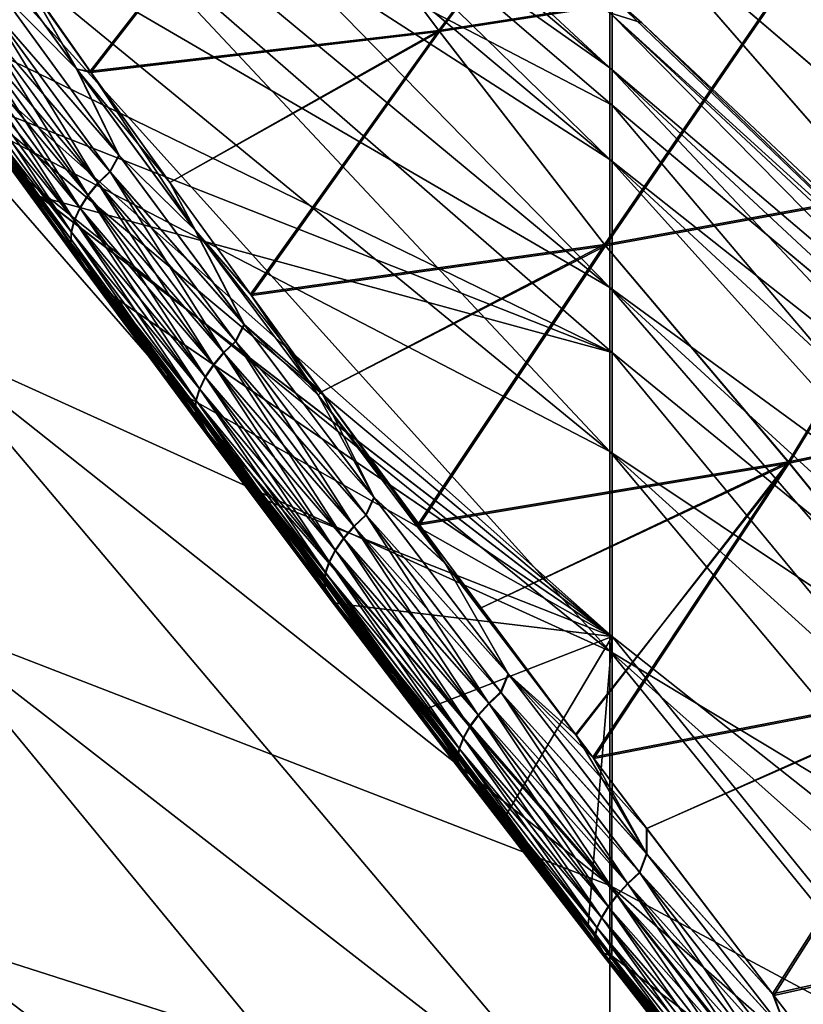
# Model space of a CAD drawing. Header units: metres. Extents: x -2 to 102, y -85 to 102.
# Tile 269 of 343: x 81.45 to 82.7, y 20.42 to 21.99. Entities that reach past the tile are written whole.
import ezdxf

# ---------------------------------------------------------------- set-up
doc = ezdxf.new("R2010")
doc.units = ezdxf.units.M
doc.layers.add('solid_21064300', color=7, linetype='CONTINUOUS')

msp = doc.modelspace()

# ---------------------------------------------------------------- linework, layer by layer
at = {"layer": 'solid_21064300'}
for points in [[(82.395638, 22.953745), (83.47477, 21.985277), (83.47477, 21.956244, 1.129537)], [(82.395638, 22.922903, -1.189486), (83.47477, 21.985277), (82.395638, 22.953745)], [(82.395638, 22.922905, 1.189463), (82.395638, 22.953745), (83.47477, 21.956244, 1.129537)], [(82.392014, 21.911108, -2.264926), (81.295166, 22.836288, -2.360561), (81.295166, 22.927528, -1.181848)], [(82.392014, 21.998652, -1.133967), (82.392014, 21.911108, -2.264926), (81.295166, 22.927528, -1.181848)], [(82.395638, 22.922905, 1.189463), (83.47477, 21.956244, 1.129537), (83.47477, 21.869213, 2.256091)], [(82.395638, 22.830469, 2.37573), (82.395638, 22.922905, 1.189463), (83.47477, 21.869213, 2.256091)], [(82.395638, 22.922903, -1.189486), (83.47477, 21.956242, -1.129546), (83.47477, 21.985277)], [(82.395638, 22.922903, -1.189486), (83.47477, 21.869211, -2.256109), (83.47477, 21.956242, -1.129546)], [(82.395638, 22.922903, -1.189486), (82.395638, 22.830463, -2.375777), (83.47477, 21.869211, -2.256109)], [(82.392014, 21.765461, -3.38988), (81.295166, 22.684492, -3.533015), (81.295166, 22.836288, -2.360561)], [(82.392014, 21.911108, -2.264926), (82.392014, 21.765461, -3.38988), (81.295166, 22.836288, -2.360561)], [(82.392014, 21.911108, 2.264926), (81.295166, 22.836288, 2.360561), (81.295166, 22.684492, 3.533015)], [(82.392014, 21.911108, 2.264926), (82.392014, 21.998652, 1.133967), (81.295166, 22.836288, 2.360561)], [(82.395638, 22.830469, 2.37573), (83.47477, 21.869213, 2.256091), (83.47477, 21.724421, 3.376685)], [(82.395638, 22.676685, 3.555614), (82.395638, 22.830469, 2.37573), (83.47477, 21.724421, 3.376685)], [(82.395638, 22.830463, -2.375777), (83.47477, 21.724417, -3.376713), (83.47477, 21.869211, -2.256109)], [(82.395638, 22.830463, -2.375777), (82.395638, 22.676674, -3.555682), (83.47477, 21.724417, -3.376713)], [(81.271255, 22.814959, 7.015776), (82.395638, 22.186888, 5.883572), (82.395638, 21.852192, 7.025392)], [(81.271255, 22.438068, 8.141037), (81.271255, 22.814959, 7.015776), (82.395638, 21.852192, 7.025392)], [(81.271263, 22.814919, -7.015903), (82.395638, 21.852148, -7.025524), (82.395638, 22.186857, -5.883684)], [(81.271263, 22.814919, -7.015903), (81.271263, 22.438015, -8.141183), (82.395638, 21.852148, -7.025524)], [(82.392014, 21.562096, -4.505844), (81.295166, 22.472538, -4.6961), (81.295166, 22.684492, -3.533015)], [(82.392014, 21.765461, -3.38988), (82.392014, 21.562096, -4.505844), (81.295166, 22.684492, -3.533015)], [(82.392014, 21.765461, 3.38988), (81.295166, 22.684492, 3.533015), (81.295166, 22.472538, 4.6961)], [(82.392014, 21.765461, 3.38988), (82.392014, 21.911108, 2.264926), (81.295166, 22.684492, 3.533015)], [(82.395638, 22.676685, 3.555614), (83.47477, 21.724421, 3.376685), (83.47477, 21.522245, 4.488361)], [(82.395638, 22.461966, 4.725943), (82.395638, 22.676685, 3.555614), (83.47477, 21.522245, 4.488361)], [(82.395638, 22.676674, -3.555682), (83.47477, 21.522238, -4.488397), (83.47477, 21.724417, -3.376713)], [(82.395638, 22.676674, -3.555682), (82.395638, 22.461946, -4.726033), (83.47477, 21.522238, -4.488397)], [(82.392014, 21.30155, -5.609859), (81.295166, 22.200993, -5.846732), (81.295166, 22.472538, -4.6961)], [(82.392014, 21.562096, -4.505844), (82.392014, 21.30155, -5.609859), (81.295166, 22.472538, -4.6961)], [(82.392014, 21.562096, 4.505844), (81.295166, 22.472538, 4.6961), (81.295166, 22.200993, 5.846732)], [(82.392014, 21.562096, 4.505844), (82.392014, 21.765461, 3.38988), (81.295166, 22.472538, 4.6961)], [(82.395638, 22.461966, 4.725943), (83.47477, 21.522245, 4.488361), (83.47477, 21.263224, 5.588181)], [(82.395638, 22.186888, 5.883572), (82.395638, 22.461966, 4.725943), (83.47477, 21.263224, 5.588181)], [(82.395638, 22.461946, -4.726033), (83.47477, 21.263212, -5.588225), (83.47477, 21.522238, -4.488397)], [(82.395638, 22.461946, -4.726033), (82.395638, 22.186857, -5.883684), (83.47477, 21.263212, -5.588225)], [(81.271263, 22.438015, -8.141183), (81.269104, 22.006912, -9.247643), (82.395638, 21.458719, -8.148485)], [(81.269119, 22.00696, 9.247504), (81.271255, 22.438068, 8.141037), (82.395638, 21.458776, 8.148334)], [(81.271255, 22.438068, 8.141037), (82.395638, 21.852192, 7.025392), (82.395638, 21.458776, 8.148334)], [(81.271263, 22.438015, -8.141183), (82.395638, 21.458719, -8.148485), (82.395638, 21.852148, -7.025524)], [(82.120056, 21.970947, 9.699739), (82.420067, 22.373318, 9.420668), (81.87236, 22.300516, 9.395475)], [(81.873398, 22.298676, -9.397407), (82.420944, 22.371471, -9.422692), (82.121254, 21.968966, -9.701602)], [(82.120056, 21.970947, 9.699739), (82.675575, 22.057474, 9.720242), (82.420067, 22.373318, 9.420668)], [(82.420944, 22.371471, -9.422692), (82.676628, 22.055519, -9.722176), (82.121254, 21.968966, -9.701602)], [(81.566231, 21.905989, 9.68212), (81.87236, 22.300516, 9.395475), (81.326515, 22.247778, 9.374486)], [(81.873398, 22.298676, -9.397407), (81.567574, 21.903994, -9.683904), (81.465408, 22.048435, -9.558757)], [(81.566231, 21.905989, 9.68212), (82.120056, 21.970947, 9.699739), (81.87236, 22.300516, 9.395475)], [(81.873398, 22.298676, -9.397407), (82.121254, 21.968966, -9.701602), (81.567574, 21.903994, -9.683904)], [(81.566231, 21.905989, 9.68212), (81.326515, 22.247778, 9.374486), (81.465096, 22.048977, 9.558185)], [(82.392014, 20.984518, -6.698998), (81.295166, 21.870573, -6.981859), (81.295166, 22.200993, -5.846732)], [(82.392014, 21.30155, -5.609859), (82.392014, 20.984518, -6.698998), (81.295166, 22.200993, -5.846732)], [(82.392014, 21.30155, 5.609859), (81.295166, 22.200993, 5.846732), (81.295166, 21.870573, 6.981859)], [(82.392014, 21.30155, 5.609859), (82.392014, 21.562096, 4.505844), (81.295166, 22.200993, 5.846732)], [(82.395638, 22.186888, 5.883572), (83.47477, 21.263224, 5.588181), (83.47477, 20.948038, 6.673242)], [(82.395638, 21.852192, 7.025392), (82.395638, 22.186888, 5.883572), (83.47477, 20.948038, 6.673242)], [(82.395638, 22.186857, -5.883684), (83.47477, 20.948021, -6.673294), (83.47477, 21.263212, -5.588225)], [(82.395638, 22.186857, -5.883684), (82.395638, 21.852148, -7.025524), (83.47477, 20.948021, -6.673294)], [(81.364502, 22.158766, -9.454287), (81.465408, 22.048435, -9.558757), (81.544708, 21.909681, -9.676063)], [(81.364502, 22.158766, -9.454287), (81.544708, 21.909681, -9.676063), (81.421051, 22.03442, -9.556847)], [(81.365173, 22.15789, 9.455011), (81.545441, 21.908749, 9.676752), (81.465096, 22.048977, 9.558185)], [(81.365173, 22.15789, 9.455011), (81.421555, 22.033785, 9.557317), (81.545441, 21.908749, 9.676752)], [(82.947212, 21.732653, 9.991368), (83.231499, 22.16571, 9.743242), (82.675575, 22.057474, 9.720242)], [(82.676628, 22.055519, -9.722176), (83.23243, 22.163792, -9.74525), (82.948418, 21.730619, -9.993177)], [(81.545441, 21.908749, 9.676752), (81.566231, 21.905989, 9.68212), (81.465096, 22.048977, 9.558185)], [(81.544708, 21.909681, -9.676063), (81.465408, 22.048435, -9.558757), (81.567574, 21.903994, -9.683904)], [(82.383537, 21.63069, 9.975813), (82.675575, 22.057474, 9.720242), (82.120056, 21.970947, 9.699739)], [(82.121254, 21.968966, -9.701602), (82.676628, 22.055519, -9.722176), (82.384865, 21.628592, -9.977569)], [(82.383537, 21.63069, 9.975813), (82.947212, 21.732653, 9.991368), (82.675575, 22.057474, 9.720242)], [(82.676628, 22.055519, -9.722176), (82.948418, 21.730619, -9.993177), (82.384865, 21.628592, -9.977569)], [(81.405914, 22.009584, -9.562292), (81.421051, 22.03442, -9.556847), (81.611862, 21.772606, -9.780001)], [(81.612404, 21.771944, 9.780431), (81.421555, 22.033785, 9.557317), (81.406387, 22.009001, 9.562715)], [(81.544708, 21.909681, -9.676063), (81.611862, 21.772606, -9.780001), (81.421051, 22.03442, -9.556847)], [(81.545441, 21.908749, 9.676752), (81.421555, 22.033785, 9.557317), (81.612404, 21.771944, 9.780431)], [(83.44223, 21.017494, -1.083391), (82.392014, 21.998652, -1.133967), (82.392014, 22.027859)], [(83.44223, 21.017494, -1.083391), (82.392014, 22.027859), (82.44268, 21.982624)], [(82.392014, 21.998652, 1.133967), (82.44268, 21.982624), (82.392014, 22.027859)], [(81.269104, 22.006912, -9.247643), (81.374374, 21.860498, -9.382744), (82.395638, 21.458719, -8.148485)], [(81.269119, 22.00696, 9.247504), (82.395638, 21.458776, 8.148334), (82.395638, 21.007698, 9.24938)], [(81.373985, 21.861105, 9.382103), (81.269119, 22.00696, 9.247504), (82.395638, 21.007698, 9.24938)], [(81.38723, 21.991053, -9.556664), (81.405914, 22.009584, -9.562292), (81.597527, 21.746811, -9.785548)], [(81.387703, 21.990469, 9.557086), (81.579262, 21.727785, 9.780206), (81.406387, 22.009001, 9.562715)], [(81.597527, 21.746811, -9.785548), (81.405914, 22.009584, -9.562292), (81.611862, 21.772606, -9.780001)], [(81.612404, 21.771944, 9.780431), (81.406387, 22.009001, 9.562715), (81.59803, 21.746202, 9.785932)], [(81.579262, 21.727785, 9.780206), (81.59803, 21.746202, 9.785932), (81.406387, 22.009001, 9.562715)], [(81.371452, 21.971342, -9.547361), (81.38723, 21.991053, -9.556664), (81.578766, 21.728394, -9.779822)], [(81.371925, 21.970758, 9.547783), (81.563293, 21.708344, 9.770676), (81.387703, 21.990469, 9.557086)], [(81.578766, 21.728394, -9.779822), (81.38723, 21.991053, -9.556664), (81.597527, 21.746811, -9.785548)], [(81.563293, 21.708344, 9.770676), (81.579262, 21.727785, 9.780206), (81.387703, 21.990469, 9.557086)], [(83.44223, 20.933855, -2.163909), (82.392014, 21.911108, -2.264926), (82.392014, 21.998652, -1.133967)], [(83.44223, 21.017494, -1.083391), (83.44223, 20.933855, -2.163909), (82.392014, 21.998652, -1.133967)], [(82.392014, 21.998652, 1.133967), (83.44223, 21.045399), (82.44268, 21.982624)], [(83.44223, 21.017494, 1.083391), (83.44223, 21.045399), (82.392014, 21.998652, 1.133967)], [(83.44223, 21.017494, 1.083391), (82.392014, 21.998652, 1.133967), (82.392014, 21.911108, 2.264926)], [(81.359085, 21.951086, -9.534685), (81.371452, 21.971342, -9.547361), (81.56279, 21.70895, -9.770293)], [(81.35955, 21.950502, 9.535107), (81.550621, 21.688501, 9.757648), (81.371925, 21.970758, 9.547783)], [(81.56279, 21.70895, -9.770293), (81.371452, 21.971342, -9.547361), (81.578766, 21.728394, -9.779822)], [(81.550621, 21.688501, 9.757648), (81.563293, 21.708344, 9.770676), (81.371925, 21.970758, 9.547783)], [(81.692802, 21.729349, 9.826379), (82.120056, 21.970947, 9.699739), (81.566231, 21.905989, 9.68212)], [(81.821037, 21.551567, 9.962146), (82.120056, 21.970947, 9.699739), (81.692802, 21.729349, 9.826379)], [(81.821037, 21.551567, 9.962146), (82.383537, 21.63069, 9.975813), (82.120056, 21.970947, 9.699739)], [(83.44223, 21.045399), (83.44223, 21.017494, -1.083391), (82.44268, 21.982624)], [(81.567574, 21.903994, -9.683904), (82.121254, 21.968966, -9.701602), (81.692986, 21.728989, -9.826774)], [(82.121254, 21.968966, -9.701602), (81.822517, 21.549404, -9.963859), (81.692986, 21.728989, -9.826774)], [(82.121254, 21.968966, -9.701602), (82.384865, 21.628592, -9.977569), (81.822517, 21.549404, -9.963859)], [(81.350517, 21.930937, -9.519043), (81.359085, 21.951086, -9.534685), (81.550117, 21.689106, -9.757266)], [(81.35099, 21.930355, 9.519464), (81.541656, 21.6689, 9.741541), (81.35955, 21.950502, 9.535107)], [(81.550117, 21.689106, -9.757266), (81.359085, 21.951086, -9.534685), (81.56279, 21.70895, -9.770293)], [(81.541656, 21.6689, 9.741541), (81.550621, 21.688501, 9.757648), (81.35955, 21.950502, 9.535107)], [(81.346039, 21.911543, -9.500938), (81.350517, 21.930937, -9.519043), (81.541153, 21.669502, -9.741161)], [(81.346504, 21.910963, 9.501357), (81.53669, 21.650166, 9.722875), (81.35099, 21.930355, 9.519464)], [(81.541153, 21.669502, -9.741161), (81.350517, 21.930937, -9.519043), (81.550117, 21.689106, -9.757266)], [(81.53669, 21.650166, 9.722875), (81.541656, 21.6689, 9.741541), (81.35099, 21.930355, 9.519464)], [(81.345779, 21.893526, -9.480954), (81.346039, 21.911543, -9.500938), (81.536194, 21.650768, -9.722496)], [(81.536194, 21.650768, -9.722496), (81.346039, 21.911543, -9.500938), (81.541153, 21.669502, -9.741161)], [(81.346252, 21.892948, 9.481371), (81.535889, 21.632904, 9.702249), (81.346504, 21.910963, 9.501357)], [(81.535889, 21.632904, 9.702249), (81.53669, 21.650166, 9.722875), (81.346504, 21.910963, 9.501357)], [(81.544708, 21.909681, -9.676063), (81.567574, 21.903994, -9.683904), (81.692986, 21.728989, -9.826774)], [(81.544708, 21.909681, -9.676063), (81.692986, 21.728989, -9.826774), (81.732643, 21.653891, -9.883179)], [(81.544708, 21.909681, -9.676063), (81.732643, 21.653891, -9.883179), (81.611862, 21.772606, -9.780001)], [(81.545441, 21.908749, 9.676752), (81.733437, 21.652901, 9.883827), (81.566231, 21.905989, 9.68212)], [(81.545441, 21.908749, 9.676752), (81.612404, 21.771944, 9.780431), (81.733437, 21.652901, 9.883827)], [(83.44223, 20.794704, -3.238688), (82.392014, 21.765461, -3.38988), (82.392014, 21.911108, -2.264926)], [(83.44223, 20.933855, -2.163909), (83.44223, 20.794704, -3.238688), (82.392014, 21.911108, -2.264926)], [(83.44223, 20.933855, 2.163909), (82.392014, 21.911108, 2.264926), (82.392014, 21.765461, 3.38988)], [(83.44223, 20.933855, 2.163909), (83.44223, 21.017494, 1.083391), (82.392014, 21.911108, 2.264926)], [(81.535393, 21.633505, -9.701872), (81.345779, 21.893526, -9.480954), (81.536194, 21.650768, -9.722496)], [(81.349762, 21.87747, -9.459732), (81.345779, 21.893526, -9.480954), (81.535393, 21.633505, -9.701872)], [(81.539261, 21.617672, 9.680326), (81.535889, 21.632904, 9.702249), (81.346252, 21.892948, 9.481371)], [(81.350227, 21.876894, 9.460147), (81.539261, 21.617672, 9.680326), (81.346252, 21.892948, 9.481371)], [(81.733437, 21.652901, 9.883827), (81.692802, 21.729349, 9.826379), (81.566231, 21.905989, 9.68212)], [(81.538773, 21.618269, -9.679953), (81.349762, 21.87747, -9.459732), (81.535393, 21.633505, -9.701872)], [(81.357841, 21.86389, -9.437956), (81.349762, 21.87747, -9.459732), (81.538773, 21.618269, -9.679953)], [(81.546715, 21.604958, 9.657815), (81.539261, 21.617672, 9.680326), (81.350227, 21.876894, 9.460147)], [(81.358307, 21.863316, 9.438369), (81.546715, 21.604958, 9.657815), (81.350227, 21.876894, 9.460147)], [(82.392014, 20.611837, -7.770373), (81.295166, 21.482159, -8.098472), (81.295166, 21.870573, -6.981859)], [(82.392014, 20.984518, -6.698998), (82.392014, 20.611837, -7.770373), (81.295166, 21.870573, -6.981859)], [(82.392014, 20.984518, 6.698998), (81.295166, 21.870573, 6.981859), (81.295166, 21.482159, 8.098472)], [(82.392014, 20.984518, 6.698998), (82.392014, 21.30155, 5.609859), (81.295166, 21.870573, 6.981859)], [(81.369774, 21.85322, -9.416327), (81.357841, 21.86389, -9.437956), (81.546227, 21.605553, -9.657442)], [(81.546227, 21.605553, -9.657442), (81.357841, 21.86389, -9.437956), (81.538773, 21.618269, -9.679953)], [(81.558006, 21.595169, 9.635436), (81.546715, 21.604958, 9.657815), (81.358307, 21.863316, 9.438369)], [(81.370239, 21.85265, 9.416738), (81.558006, 21.595169, 9.635436), (81.358307, 21.863316, 9.438369)], [(81.369774, 21.85322, -9.416327), (81.486046, 21.706743, -9.516665), (81.374374, 21.860498, -9.382744)], [(81.370239, 21.85265, 9.416738), (81.373985, 21.861105, 9.382103), (81.485733, 21.707245, 9.516138)], [(81.485733, 21.707245, 9.516138), (81.373985, 21.861105, 9.382103), (82.395638, 21.007698, 9.24938)], [(81.374374, 21.860498, -9.382744), (81.486046, 21.706743, -9.516665), (82.395638, 21.458719, -8.148485)], [(81.557518, 21.595762, -9.635066), (81.486046, 21.706743, -9.516665), (81.369774, 21.85322, -9.416327)], [(81.557518, 21.595762, -9.635066), (81.369774, 21.85322, -9.416327), (81.546227, 21.605553, -9.657442)], [(81.370239, 21.85265, 9.416738), (81.485733, 21.707245, 9.516138), (81.558006, 21.595169, 9.635436)], [(82.395638, 21.852192, 7.025392), (83.47477, 20.948038, 6.673242), (83.47477, 20.577522, 7.740675)], [(82.395638, 21.458776, 8.148334), (82.395638, 21.852192, 7.025392), (83.47477, 20.577522, 7.740675)], [(82.395638, 21.852148, -7.025524), (83.47477, 20.577499, -7.740735), (83.47477, 20.948021, -6.673294)], [(82.395638, 21.852148, -7.025524), (82.395638, 21.458719, -8.148485), (83.47477, 20.577499, -7.740735)], [(81.597527, 21.746811, -9.785548), (81.611862, 21.772606, -9.780001), (81.810715, 21.503885, -9.987231)], [(81.811287, 21.503195, 9.987616), (81.612404, 21.771944, 9.780431), (81.59803, 21.746202, 9.785932)], [(81.732643, 21.653891, -9.883179), (81.810715, 21.503885, -9.987231), (81.611862, 21.772606, -9.780001)], [(81.733437, 21.652901, 9.883827), (81.612404, 21.771944, 9.780431), (81.811287, 21.503195, 9.987616)], [(83.44223, 20.600409, -4.30488), (82.392014, 21.562096, -4.505844), (82.392014, 21.765461, -3.38988)], [(83.44223, 20.794704, -3.238688), (83.44223, 20.600409, -4.30488), (82.392014, 21.765461, -3.38988)], [(83.44223, 20.794704, 3.238688), (82.392014, 21.765461, 3.38988), (82.392014, 21.562096, 4.505844)], [(83.44223, 20.794704, 3.238688), (83.44223, 20.933855, 2.163909), (82.392014, 21.765461, 3.38988)], [(81.578766, 21.728394, -9.779822), (81.597527, 21.746811, -9.785548), (81.797195, 21.477114, -9.992784)], [(81.579262, 21.727785, 9.780206), (81.778877, 21.458189, 9.987303), (81.59803, 21.746202, 9.785932)], [(81.797195, 21.477114, -9.992784), (81.597527, 21.746811, -9.785548), (81.810715, 21.503885, -9.987231)], [(81.811287, 21.503195, 9.987616), (81.59803, 21.746202, 9.785932), (81.797729, 21.476488, 9.99312)], [(81.778877, 21.458189, 9.987303), (81.797729, 21.476488, 9.99312), (81.59803, 21.746202, 9.785932)], [(81.56279, 21.70895, -9.770293), (81.578766, 21.728394, -9.779822), (81.778351, 21.458817, -9.986967)], [(81.563293, 21.708344, 9.770676), (81.762703, 21.439022, 9.977562), (81.579262, 21.727785, 9.780206)], [(81.778351, 21.458817, -9.986967), (81.578766, 21.728394, -9.779822), (81.797195, 21.477114, -9.992784)], [(81.762703, 21.439022, 9.977562), (81.778877, 21.458189, 9.987303), (81.579262, 21.727785, 9.780206)], [(81.733437, 21.652901, 9.883827), (81.821037, 21.551567, 9.962146), (81.692802, 21.729349, 9.826379)], [(81.732643, 21.653891, -9.883179), (81.692986, 21.728989, -9.826774), (81.822517, 21.549404, -9.963859)], [(82.675652, 21.285189, 10.222761), (82.947212, 21.732653, 9.991368), (82.383537, 21.63069, 9.975813)], [(82.384865, 21.628592, -9.977569), (82.948418, 21.730619, -9.993177), (82.677101, 21.28301, -10.224381)], [(82.675652, 21.285189, 10.222761), (83.263138, 21.40834, 10.23363), (82.947212, 21.732653, 9.991368)], [(82.948418, 21.730619, -9.993177), (83.264473, 21.406271, -10.235284), (82.677101, 21.28301, -10.224381)], [(81.601364, 21.549509, 9.645636), (81.485733, 21.707245, 9.516138), (82.395638, 21.007698, 9.24938)], [(81.558006, 21.595169, 9.635436), (81.485733, 21.707245, 9.516138), (81.601364, 21.549509, 9.645636)], [(81.486046, 21.706743, -9.516665), (82.395638, 21.007624, -9.24955), (82.395638, 21.458719, -8.148485)], [(81.486046, 21.706743, -9.516665), (81.601616, 21.549097, -9.646072), (82.395638, 21.007624, -9.24955)], [(81.557518, 21.595762, -9.635066), (81.601616, 21.549097, -9.646072), (81.486046, 21.706743, -9.516665)], [(81.550117, 21.689106, -9.757266), (81.56279, 21.70895, -9.770293), (81.762169, 21.439648, -9.977226)], [(81.550621, 21.688501, 9.757648), (81.749718, 21.419601, 9.96421), (81.563293, 21.708344, 9.770676)], [(81.762169, 21.439648, -9.977226), (81.56279, 21.70895, -9.770293), (81.778351, 21.458817, -9.986967)], [(81.749718, 21.419601, 9.96421), (81.762703, 21.439022, 9.977562), (81.563293, 21.708344, 9.770676)], [(81.541153, 21.669502, -9.741161), (81.550117, 21.689106, -9.757266), (81.749184, 21.420227, -9.963875)], [(81.541656, 21.6689, 9.741541), (81.740341, 21.400555, 9.947677), (81.550621, 21.688501, 9.757648)], [(81.749184, 21.420227, -9.963875), (81.550117, 21.689106, -9.757266), (81.762169, 21.439648, -9.977226)], [(81.740341, 21.400555, 9.947677), (81.749718, 21.419601, 9.96421), (81.550621, 21.688501, 9.757648)], [(81.536194, 21.650768, -9.722496), (81.541153, 21.669502, -9.741161), (81.739815, 21.401178, -9.947343)], [(81.53669, 21.650166, 9.722875), (81.734879, 21.382492, 9.928494), (81.541656, 21.6689, 9.741541)], [(81.739815, 21.401178, -9.947343), (81.541153, 21.669502, -9.741161), (81.749184, 21.420227, -9.963875)], [(81.734879, 21.382492, 9.928494), (81.740341, 21.400555, 9.947677), (81.541656, 21.6689, 9.741541)], [(81.535393, 21.633505, -9.701872), (81.536194, 21.650768, -9.722496), (81.734352, 21.383114, -9.928163)], [(81.535889, 21.632904, 9.702249), (81.733505, 21.365997, 9.90728), (81.53669, 21.650166, 9.722875)], [(81.734352, 21.383114, -9.928163), (81.536194, 21.650768, -9.722496), (81.739815, 21.401178, -9.947343)], [(81.733505, 21.365997, 9.90728), (81.734879, 21.382492, 9.928494), (81.53669, 21.650166, 9.722875)], [(81.732643, 21.653891, -9.883179), (81.822517, 21.549404, -9.963859), (81.933678, 21.396502, -10.073379)], [(81.732643, 21.653891, -9.883179), (81.933678, 21.396502, -10.073379), (81.810715, 21.503885, -9.987231)], [(81.733437, 21.652901, 9.883827), (81.928635, 21.390932, 10.075953), (81.821037, 21.551567, 9.962146)], [(81.733437, 21.652901, 9.883827), (81.811287, 21.503195, 9.987616), (81.928635, 21.390932, 10.075953)], [(81.732979, 21.366617, -9.90695), (81.535393, 21.633505, -9.701872), (81.734352, 21.383114, -9.928163)], [(81.538773, 21.618269, -9.679953), (81.535393, 21.633505, -9.701872), (81.732979, 21.366617, -9.90695)], [(81.736267, 21.351599, 9.884717), (81.733505, 21.365997, 9.90728), (81.535889, 21.632904, 9.702249)], [(81.539261, 21.617672, 9.680326), (81.736267, 21.351599, 9.884717), (81.535889, 21.632904, 9.702249)], [(81.933647, 21.396656, 10.073147), (82.383537, 21.63069, 9.975813), (81.821037, 21.551567, 9.962146)], [(81.822517, 21.549404, -9.963859), (82.384865, 21.628592, -9.977569), (81.933678, 21.396502, -10.073379)], [(82.08783, 21.18741, 10.212881), (82.383537, 21.63069, 9.975813), (81.933647, 21.396656, 10.073147)], [(82.384865, 21.628592, -9.977569), (82.089432, 21.185137, -10.21447), (81.933678, 21.396502, -10.073379)], [(82.08783, 21.18741, 10.212881), (82.675652, 21.285189, 10.222761), (82.383537, 21.63069, 9.975813)], [(82.384865, 21.628592, -9.977569), (82.677101, 21.28301, -10.224381), (82.089432, 21.185137, -10.21447)], [(81.735741, 21.352217, -9.884388), (81.538773, 21.618269, -9.679953), (81.732979, 21.366617, -9.90695)], [(81.546227, 21.605553, -9.657442), (81.538773, 21.618269, -9.679953), (81.735741, 21.352217, -9.884388)], [(81.743073, 21.339764, 9.86153), (81.736267, 21.351599, 9.884717), (81.539261, 21.617672, 9.680326)], [(81.546715, 21.604958, 9.657815), (81.743073, 21.339764, 9.86153), (81.539261, 21.617672, 9.680326)], [(81.557518, 21.595762, -9.635066), (81.546227, 21.605553, -9.657442), (81.742546, 21.340378, -9.861203)], [(81.742546, 21.340378, -9.861203), (81.546227, 21.605553, -9.657442), (81.735741, 21.352217, -9.884388)], [(81.7537, 21.330868, 9.838467), (81.743073, 21.339764, 9.86153), (81.546715, 21.604958, 9.657815)], [(81.558006, 21.595169, 9.635436), (81.7537, 21.330868, 9.838467), (81.546715, 21.604958, 9.657815)], [(81.753181, 21.33148, -9.838141), (81.601616, 21.549097, -9.646072), (81.557518, 21.595762, -9.635066)], [(81.753181, 21.33148, -9.838141), (81.557518, 21.595762, -9.635066), (81.742546, 21.340378, -9.861203)], [(81.558006, 21.595169, 9.635436), (81.601364, 21.549509, 9.645636), (81.720215, 21.38887, 9.769619)], [(81.558006, 21.595169, 9.635436), (81.720215, 21.38887, 9.769619), (81.7537, 21.330868, 9.838467)], [(81.601364, 21.549509, 9.645636), (82.395638, 21.007698, 9.24938), (82.395096, 20.500128, 10.326681)], [(81.720215, 21.38887, 9.769619), (81.601364, 21.549509, 9.645636), (82.395096, 20.500128, 10.326681)], [(81.601616, 21.549097, -9.646072), (81.72039, 21.388556, -9.769973), (82.395638, 21.007624, -9.24955)], [(81.753181, 21.33148, -9.838141), (81.72039, 21.388556, -9.769973), (81.601616, 21.549097, -9.646072)], [(81.928635, 21.390932, 10.075953), (81.933647, 21.396656, 10.073147), (81.821037, 21.551567, 9.962146)], [(83.44223, 20.351484, -5.359655), (82.392014, 21.30155, -5.609859), (82.392014, 21.562096, -4.505844)], [(83.44223, 20.600409, -4.30488), (83.44223, 20.351484, -5.359655), (82.392014, 21.562096, -4.505844)], [(83.44223, 20.600409, 4.30488), (82.392014, 21.562096, 4.505844), (82.392014, 21.30155, 5.609859)], [(83.44223, 20.600409, 4.30488), (83.44223, 20.794704, 3.238688), (82.392014, 21.562096, 4.505844)], [(81.797195, 21.477114, -9.992784), (81.810715, 21.503885, -9.987231), (82.017044, 21.228895, -10.178209)], [(82.017647, 21.228186, 10.178543), (81.811287, 21.503195, 9.987616), (81.797729, 21.476488, 9.99312)], [(81.933678, 21.396502, -10.073379), (82.017044, 21.228895, -10.178209), (81.810715, 21.503885, -9.987231)], [(81.928635, 21.390932, 10.075953), (81.811287, 21.503195, 9.987616), (82.017647, 21.228186, 10.178543)], [(82.392014, 20.1845, -8.821142), (81.295166, 21.036776, -9.193608), (81.295166, 21.482159, -8.098472)], [(82.392014, 20.611837, -7.770373), (82.392014, 20.1845, -8.821142), (81.295166, 21.482159, -8.098472)], [(82.392014, 20.611837, 7.770373), (81.295166, 21.482159, 8.098472), (81.295166, 21.036776, 9.193608)], [(82.392014, 20.611837, 7.770373), (82.392014, 20.984518, 6.698998), (81.295166, 21.482159, 8.098472)], [(81.778351, 21.458817, -9.986967), (81.797195, 21.477114, -9.992784), (82.004372, 21.201143, -10.183665)], [(81.778877, 21.458189, 9.987303), (81.985985, 21.182323, 10.17805), (81.797729, 21.476488, 9.99312)], [(82.004372, 21.201143, -10.183665), (81.797195, 21.477114, -9.992784), (82.017044, 21.228895, -10.178209)], [(82.017647, 21.228186, 10.178543), (81.797729, 21.476488, 9.99312), (82.004921, 21.2005, 10.183951)], [(81.985985, 21.182323, 10.17805), (82.004921, 21.2005, 10.183951), (81.797729, 21.476488, 9.99312)], [(81.762169, 21.439648, -9.977226), (81.778351, 21.458817, -9.986967), (81.985428, 21.182966, -10.177764)], [(81.762703, 21.439022, 9.977562), (81.969597, 21.163437, 10.168116), (81.778877, 21.458189, 9.987303)], [(81.985428, 21.182966, -10.177764), (81.778351, 21.458817, -9.986967), (82.004372, 21.201143, -10.183665)], [(81.969597, 21.163437, 10.168116), (81.985985, 21.182323, 10.17805), (81.778877, 21.458189, 9.987303)], [(82.395638, 21.458776, 8.148334), (83.47477, 20.577522, 7.740675), (83.47477, 20.152653, 8.787663)], [(82.395638, 21.007698, 9.24938), (82.395638, 21.458776, 8.148334), (83.47477, 20.152653, 8.787663)], [(82.395638, 21.458719, -8.148485), (83.47477, 20.152624, -8.78773), (83.47477, 20.577499, -7.740735)], [(82.395638, 21.458719, -8.148485), (82.395638, 21.007624, -9.24955), (83.47477, 20.152624, -8.78773)], [(81.749184, 21.420227, -9.963875), (81.762169, 21.439648, -9.977226), (81.96904, 21.164078, -10.167829)], [(81.749718, 21.419601, 9.96421), (81.956284, 21.144447, 10.154466), (81.762703, 21.439022, 9.977562)], [(81.96904, 21.164078, -10.167829), (81.762169, 21.439648, -9.977226), (81.985428, 21.182966, -10.177764)], [(81.956284, 21.144447, 10.154466), (81.969597, 21.163437, 10.168116), (81.762703, 21.439022, 9.977562)], [(81.739815, 21.401178, -9.947343), (81.749184, 21.420227, -9.963875), (81.955734, 21.145088, -10.154181)], [(81.740341, 21.400555, 9.947677), (81.946487, 21.125967, 10.137541), (81.749718, 21.419601, 9.96421)], [(81.955734, 21.145088, -10.154181), (81.749184, 21.420227, -9.963875), (81.96904, 21.164078, -10.167829)], [(81.946487, 21.125967, 10.137541), (81.956284, 21.144447, 10.154466), (81.749718, 21.419601, 9.96421)], [(82.963097, 20.931435, 10.439048), (83.263138, 21.40834, 10.23363), (82.675652, 21.285189, 10.222761)], [(81.734352, 21.383114, -9.928163), (81.739815, 21.401178, -9.947343), (81.945938, 21.126604, -10.137257)], [(81.734879, 21.382492, 9.928494), (81.940514, 21.108587, 10.117887), (81.740341, 21.400555, 9.947677)], [(81.945938, 21.126604, -10.137257), (81.739815, 21.401178, -9.947343), (81.955734, 21.145088, -10.154181)], [(81.940514, 21.108587, 10.117887), (81.946487, 21.125967, 10.137541), (81.740341, 21.400555, 9.947677)], [(81.928635, 21.390932, 10.075953), (82.08783, 21.18741, 10.212881), (81.933647, 21.396656, 10.073147)], [(81.928635, 21.390932, 10.075953), (82.130547, 21.123417, 10.252825), (82.08783, 21.18741, 10.212881)], [(81.928635, 21.390932, 10.075953), (82.017647, 21.228186, 10.178543), (82.130547, 21.123417, 10.252825)], [(81.933678, 21.396502, -10.073379), (82.089432, 21.185137, -10.21447), (82.129646, 21.124506, -10.25228)], [(81.933678, 21.396502, -10.073379), (82.129646, 21.124506, -10.25228), (82.017044, 21.228895, -10.178209)], [(82.677101, 21.28301, -10.224381), (83.264473, 21.406271, -10.235284), (82.964668, 20.929205, -10.440503)], [(81.842216, 21.225443, 9.887931), (81.720215, 21.38887, 9.769619), (82.395096, 20.500128, 10.326681)], [(81.7537, 21.330868, 9.838467), (81.720215, 21.38887, 9.769619), (81.842216, 21.225443, 9.887931)], [(81.72039, 21.388556, -9.769973), (81.8423, 21.225237, -9.888203), (82.395638, 21.007624, -9.24955)], [(81.753181, 21.33148, -9.838141), (81.8423, 21.225237, -9.888203), (81.72039, 21.388556, -9.769973)], [(81.732979, 21.366617, -9.90695), (81.734352, 21.383114, -9.928163), (81.939964, 21.109224, -10.117603)], [(81.733505, 21.365997, 9.90728), (81.938553, 21.092873, 10.096133), (81.734879, 21.382492, 9.928494)], [(81.939964, 21.109224, -10.117603), (81.734352, 21.383114, -9.928163), (81.945938, 21.126604, -10.137257)], [(81.938553, 21.092873, 10.096133), (81.940514, 21.108587, 10.117887), (81.734879, 21.382492, 9.928494)], [(81.938004, 21.093508, -10.095851), (81.732979, 21.366617, -9.90695), (81.939964, 21.109224, -10.117603)], [(81.735741, 21.352217, -9.884388), (81.732979, 21.366617, -9.90695), (81.938004, 21.093508, -10.095851)], [(81.940674, 21.079325, 10.072983), (81.938553, 21.092873, 10.096133), (81.733505, 21.365997, 9.90728)], [(81.736267, 21.351599, 9.884717), (81.940674, 21.079325, 10.072983), (81.733505, 21.365997, 9.90728)], [(81.940132, 21.079956, -10.072702), (81.735741, 21.352217, -9.884388), (81.938004, 21.093508, -10.095851)], [(81.742546, 21.340378, -9.861203), (81.735741, 21.352217, -9.884388), (81.940132, 21.079956, -10.072702)], [(81.946808, 21.06838, 10.049178), (81.940674, 21.079325, 10.072983), (81.736267, 21.351599, 9.884717)], [(81.743073, 21.339764, 9.86153), (81.946808, 21.06838, 10.049178), (81.736267, 21.351599, 9.884717)], [(81.753181, 21.33148, -9.838141), (81.742546, 21.340378, -9.861203), (81.946266, 21.06901, -10.0489)], [(81.946266, 21.06901, -10.0489), (81.742546, 21.340378, -9.861203), (81.940132, 21.079956, -10.072702)], [(81.956757, 21.060392, 10.025488), (81.946808, 21.06838, 10.049178), (81.743073, 21.339764, 9.86153)], [(81.7537, 21.330868, 9.838467), (81.956757, 21.060392, 10.025488), (81.743073, 21.339764, 9.86153)], [(81.956215, 21.06102, -10.02521), (81.8423, 21.225237, -9.888203), (81.753181, 21.33148, -9.838141)], [(81.956215, 21.06102, -10.02521), (81.753181, 21.33148, -9.838141), (81.946266, 21.06901, -10.0489)], [(81.7537, 21.330868, 9.838467), (81.842216, 21.225443, 9.887931), (81.967484, 21.058973, 10.000806)], [(81.7537, 21.330868, 9.838467), (81.967484, 21.058973, 10.000806), (81.956757, 21.060392, 10.025488)], [(83.44223, 20.048592, -6.400218), (82.392014, 20.984518, -6.698998), (82.392014, 21.30155, -5.609859)], [(83.44223, 20.351484, -5.359655), (83.44223, 20.048592, -6.400218), (82.392014, 21.30155, -5.609859)], [(83.44223, 20.351484, 5.359655), (82.392014, 21.30155, 5.609859), (82.392014, 20.984518, 6.698998)], [(83.44223, 20.351484, 5.359655), (83.44223, 20.600409, 4.30488), (82.392014, 21.30155, 5.609859)], [(82.187462, 21.053297, 10.296477), (82.675652, 21.285189, 10.222761), (82.08783, 21.18741, 10.212881)], [(82.187294, 21.053391, -10.296556), (82.089432, 21.185137, -10.21447), (82.677101, 21.28301, -10.224381)], [(82.187294, 21.053391, -10.296556), (82.677101, 21.28301, -10.224381), (82.337677, 20.851957, -10.413655)], [(82.338631, 20.850822, 10.414147), (82.675652, 21.285189, 10.222761), (82.187462, 21.053297, 10.296477)], [(82.677101, 21.28301, -10.224381), (82.366409, 20.81373, -10.434763), (82.337677, 20.851957, -10.413655)], [(82.338631, 20.850822, 10.414147), (82.364731, 20.816097, 10.433327), (82.675652, 21.285189, 10.222761)], [(82.364731, 20.816097, 10.433327), (82.963097, 20.931435, 10.439048), (82.675652, 21.285189, 10.222761)], [(82.677101, 21.28301, -10.224381), (82.964668, 20.929205, -10.440503), (82.366409, 20.81373, -10.434763)], [(81.967484, 21.058973, 10.000806), (81.842216, 21.225443, 9.887931), (82.395096, 20.500128, 10.326681)], [(81.8423, 21.225237, -9.888203), (81.967484, 21.05888, -10.001003), (82.395638, 21.007624, -9.24955)], [(81.956215, 21.06102, -10.02521), (81.967484, 21.05888, -10.001003), (81.8423, 21.225237, -9.888203)], [(82.004372, 21.201143, -10.183665), (82.017044, 21.228895, -10.178209), (82.230331, 20.948271, -10.352583)], [(82.230965, 20.947542, 10.352862), (82.017647, 21.228186, 10.178543), (82.004921, 21.2005, 10.183951)], [(82.129646, 21.124506, -10.25228), (82.230331, 20.948271, -10.352583), (82.017044, 21.228895, -10.178209)], [(82.130547, 21.123417, 10.252825), (82.017647, 21.228186, 10.178543), (82.230965, 20.947542, 10.352862)], [(81.985428, 21.182966, -10.177764), (82.004372, 21.201143, -10.183665), (82.218521, 20.919531, -10.357837)], [(81.985985, 21.182323, 10.17805), (82.200058, 20.900826, 10.352092), (82.004921, 21.2005, 10.183951)], [(82.218521, 20.919531, -10.357837), (82.004372, 21.201143, -10.183665), (82.230331, 20.948271, -10.352583)], [(82.230965, 20.947542, 10.352862), (82.004921, 21.2005, 10.183951), (82.219093, 20.918879, 10.35807)], [(82.200058, 20.900826, 10.352092), (82.219093, 20.918879, 10.35807), (82.004921, 21.2005, 10.183951)], [(82.130547, 21.123417, 10.252825), (82.187462, 21.053297, 10.296477), (82.08783, 21.18741, 10.212881)], [(81.96904, 21.164078, -10.167829), (81.985428, 21.182966, -10.177764), (82.199478, 20.90148, -10.351858)], [(81.969597, 21.163437, 10.168116), (82.183449, 20.882225, 10.34198), (81.985985, 21.182323, 10.17805)], [(82.199478, 20.90148, -10.351858), (81.985428, 21.182966, -10.177764), (82.218521, 20.919531, -10.357837)], [(82.183449, 20.882225, 10.34198), (82.200058, 20.900826, 10.352092), (81.985985, 21.182323, 10.17805)], [(82.129646, 21.124506, -10.25228), (82.089432, 21.185137, -10.21447), (82.187294, 21.053391, -10.296556)], [(81.955734, 21.145088, -10.154181), (81.96904, 21.164078, -10.167829), (82.182877, 20.882877, -10.341746)], [(81.956284, 21.144447, 10.154466), (82.169807, 20.863674, 10.328059), (81.969597, 21.163437, 10.168116)], [(82.182877, 20.882877, -10.341746), (81.96904, 21.164078, -10.167829), (82.199478, 20.90148, -10.351858)], [(82.169807, 20.863674, 10.328059), (82.183449, 20.882225, 10.34198), (81.969597, 21.163437, 10.168116)], [(81.945938, 21.126604, -10.137257), (81.955734, 21.145088, -10.154181), (82.169235, 20.864326, -10.327826)], [(81.946487, 21.125967, 10.137541), (82.159576, 20.84577, 10.310778), (81.956284, 21.144447, 10.154466)], [(82.169235, 20.864326, -10.327826), (81.955734, 21.145088, -10.154181), (82.182877, 20.882877, -10.341746)], [(82.159576, 20.84577, 10.310778), (82.169807, 20.863674, 10.328059), (81.956284, 21.144447, 10.154466)], [(81.939964, 21.109224, -10.117603), (81.945938, 21.126604, -10.137257), (82.158997, 20.84642, -10.310546)], [(81.940514, 21.108587, 10.117887), (82.153069, 20.829088, 10.290692), (81.946487, 21.125967, 10.137541)], [(82.158997, 20.84642, -10.310546), (81.945938, 21.126604, -10.137257), (82.169235, 20.864326, -10.327826)], [(82.153069, 20.829088, 10.290692), (82.159576, 20.84577, 10.310778), (81.946487, 21.125967, 10.137541)], [(81.938004, 21.093508, -10.095851), (81.939964, 21.109224, -10.117603), (82.152496, 20.829737, -10.290462)], [(82.152496, 20.829737, -10.290462), (81.939964, 21.109224, -10.117603), (82.158997, 20.84642, -10.310546)], [(82.129646, 21.124506, -10.25228), (82.187294, 21.053391, -10.296556), (82.337677, 20.851957, -10.413655)], [(82.129646, 21.124506, -10.25228), (82.337677, 20.851957, -10.413655), (82.230331, 20.948271, -10.352583)], [(82.130547, 21.123417, 10.252825), (82.338631, 20.850822, 10.414147), (82.187462, 21.053297, 10.296477)], [(82.130547, 21.123417, 10.252825), (82.230965, 20.947542, 10.352862), (82.338631, 20.850822, 10.414147)], [(82.149933, 20.814812, -10.268219), (81.938004, 21.093508, -10.095851), (82.152496, 20.829737, -10.290462)], [(81.940132, 21.079956, -10.072702), (81.938004, 21.093508, -10.095851), (82.149933, 20.814812, -10.268219)], [(81.938553, 21.092873, 10.096133), (82.150505, 20.814167, 10.268449), (81.940514, 21.108587, 10.117887)], [(82.150505, 20.814167, 10.268449), (82.153069, 20.829088, 10.290692), (81.940514, 21.108587, 10.117887)], [(82.15197, 20.801483, 10.244763), (82.150505, 20.814167, 10.268449), (81.938553, 21.092873, 10.096133)], [(81.940674, 21.079325, 10.072983), (82.15197, 20.801483, 10.244763), (81.938553, 21.092873, 10.096133)], [(82.151398, 20.802128, -10.244534), (81.940132, 21.079956, -10.072702), (82.149933, 20.814812, -10.268219)], [(81.946266, 21.06901, -10.0489), (81.940132, 21.079956, -10.072702), (82.151398, 20.802128, -10.244534)], [(82.15741, 20.791449, 10.220397), (82.15197, 20.801483, 10.244763), (81.940674, 21.079325, 10.072983)], [(81.946808, 21.06838, 10.049178), (82.15741, 20.791449, 10.220397), (81.940674, 21.079325, 10.072983)], [(81.956215, 21.06102, -10.02521), (81.946266, 21.06901, -10.0489), (82.156845, 20.792089, -10.22017)], [(82.156845, 20.792089, -10.22017), (81.946266, 21.06901, -10.0489), (82.151398, 20.802128, -10.244534)], [(82.166656, 20.784384, 10.196136), (82.15741, 20.791449, 10.220397), (81.946808, 21.06838, 10.049178)], [(81.956757, 21.060392, 10.025488), (82.166656, 20.784384, 10.196136), (81.946808, 21.06838, 10.049178)], [(81.956215, 21.06102, -10.02521), (82.095261, 20.8904, -10.107688), (81.967484, 21.05888, -10.001003)], [(82.166092, 20.785023, -10.195909), (82.095261, 20.8904, -10.107688), (81.956215, 21.06102, -10.02521)], [(82.166092, 20.785023, -10.195909), (81.956215, 21.06102, -10.02521), (82.156845, 20.792089, -10.22017)], [(81.956757, 21.060392, 10.025488), (81.967484, 21.058973, 10.000806), (82.095352, 20.890383, 10.107555)], [(81.956757, 21.060392, 10.025488), (82.095352, 20.890383, 10.107555), (82.166656, 20.784384, 10.196136)], [(82.095352, 20.890383, 10.107555), (81.967484, 21.058973, 10.000806), (82.395096, 20.500128, 10.326681)], [(81.967484, 21.05888, -10.001003), (82.095261, 20.8904, -10.107688), (82.395638, 21.007624, -9.24955)], [(82.392014, 19.703636, -9.848519), (81.295166, 20.535606, -10.264365), (81.295166, 21.036776, -9.193608)], [(82.392014, 20.1845, -8.821142), (82.392014, 19.703636, -9.848519), (81.295166, 21.036776, -9.193608)], [(82.392014, 20.1845, 8.821142), (81.295166, 21.036776, 9.193608), (81.295166, 20.535606, 10.264365)], [(82.392014, 20.1845, 8.821142), (82.392014, 20.611837, 7.770373), (81.295166, 21.036776, 9.193608)], [(82.095261, 20.8904, -10.107688), (82.225166, 20.720465, -10.207789), (82.395638, 21.007624, -9.24955)], [(82.225166, 20.720465, -10.207789), (82.357552, 20.548555, -10.30168), (82.395638, 21.007624, -9.24955)], [(82.357552, 20.548555, -10.30168), (82.395096, 20.500034, -10.326872), (82.395638, 21.007624, -9.24955)], [(82.395096, 20.500128, 10.326681), (82.395638, 21.007698, 9.24938), (83.47477, 19.674555, 9.81144)], [(82.395638, 21.007624, -9.24955), (82.395096, 20.500034, -10.326872), (83.47477, 19.674519, -9.811514)], [(82.395638, 21.007698, 9.24938), (83.47477, 20.152653, 8.787663), (83.47477, 19.674555, 9.81144)], [(82.395638, 21.007624, -9.24955), (83.47477, 19.674519, -9.811514), (83.47477, 20.152624, -8.78773)], [(83.44223, 19.692533, -7.423808), (82.392014, 20.611837, -7.770373), (82.392014, 20.984518, -6.698998)], [(83.44223, 20.048592, -6.400218), (83.44223, 19.692533, -7.423808), (82.392014, 20.984518, -6.698998)], [(83.44223, 20.048592, 6.400218), (82.392014, 20.984518, 6.698998), (82.392014, 20.611837, 7.770373)], [(83.44223, 20.048592, 6.400218), (83.44223, 20.351484, 5.359655), (82.392014, 20.984518, 6.698998)], [(82.218521, 20.919531, -10.357837), (82.230331, 20.948271, -10.352583), (82.450119, 20.662636, -10.509951)], [(82.450768, 20.661898, 10.510186), (82.230965, 20.947542, 10.352862), (82.219093, 20.918879, 10.35807)], [(82.230331, 20.948271, -10.352583), (82.366409, 20.81373, -10.434763), (82.450195, 20.702726, -10.494086)], [(82.230331, 20.948271, -10.352583), (82.450195, 20.702726, -10.494086), (82.450119, 20.662636, -10.509951)], [(82.230331, 20.948271, -10.352583), (82.337677, 20.851957, -10.413655), (82.366409, 20.81373, -10.434763)], [(82.450768, 20.661898, 10.510186), (82.338631, 20.850822, 10.414147), (82.230965, 20.947542, 10.352862)], [(82.450523, 20.702423, 10.494102), (82.963097, 20.931435, 10.439048), (82.364731, 20.816097, 10.433327)], [(82.366409, 20.81373, -10.434763), (82.964668, 20.929205, -10.440503), (82.450195, 20.702726, -10.494086)], [(82.964668, 20.929205, -10.440503), (82.652306, 20.437281, -10.624237), (82.450195, 20.702726, -10.494086)], [(82.650543, 20.439707, 10.622979), (82.963097, 20.931435, 10.439048), (82.450523, 20.702423, 10.494102)], [(82.650543, 20.439707, 10.622979), (83.259163, 20.574024, 10.624557), (82.963097, 20.931435, 10.439048)], [(82.964668, 20.929205, -10.440503), (83.260841, 20.571779, -10.62582), (82.652306, 20.437281, -10.624237)], [(82.199478, 20.90148, -10.351858), (82.218521, 20.919531, -10.357837), (82.439178, 20.632908, -10.514895)], [(82.200058, 20.900826, 10.352092), (82.420631, 20.614326, 10.509039), (82.219093, 20.918879, 10.35807)], [(82.439178, 20.632908, -10.514895), (82.218521, 20.919531, -10.357837), (82.450119, 20.662636, -10.509951)], [(82.450768, 20.661898, 10.510186), (82.219093, 20.918879, 10.35807), (82.439766, 20.63225, 10.515087)], [(82.420631, 20.614326, 10.509039), (82.439766, 20.63225, 10.515087), (82.219093, 20.918879, 10.35807)], [(82.166092, 20.785023, -10.195909), (82.225166, 20.720465, -10.207789), (82.095261, 20.8904, -10.107688)], [(82.225334, 20.720341, 10.207713), (82.095352, 20.890383, 10.107555), (82.395096, 20.500128, 10.326681)], [(82.166656, 20.784384, 10.196136), (82.095352, 20.890383, 10.107555), (82.225334, 20.720341, 10.207713)], [(82.182877, 20.882877, -10.341746), (82.199478, 20.90148, -10.351858), (82.420044, 20.614983, -10.508847)], [(82.183449, 20.882225, 10.34198), (82.403793, 20.596018, 10.498767), (82.200058, 20.900826, 10.352092)], [(82.420044, 20.614983, -10.508847), (82.199478, 20.90148, -10.351858), (82.439178, 20.632908, -10.514895)], [(82.403793, 20.596018, 10.498767), (82.420631, 20.614326, 10.509039), (82.200058, 20.900826, 10.352092)], [(82.169235, 20.864326, -10.327826), (82.182877, 20.882877, -10.341746), (82.403214, 20.596674, -10.498576)], [(82.169807, 20.863674, 10.328059), (82.389809, 20.577913, 10.484602), (82.183449, 20.882225, 10.34198)], [(82.403214, 20.596674, -10.498576), (82.182877, 20.882877, -10.341746), (82.420044, 20.614983, -10.508847)], [(82.389809, 20.577913, 10.484602), (82.403793, 20.596018, 10.498767), (82.183449, 20.882225, 10.34198)], [(82.158997, 20.84642, -10.310546), (82.169235, 20.864326, -10.327826), (82.389229, 20.578569, -10.484411)], [(82.159576, 20.84577, 10.310778), (82.37912, 20.560596, 10.466998), (82.169807, 20.863674, 10.328059)], [(82.389229, 20.578569, -10.484411), (82.169235, 20.864326, -10.327826), (82.403214, 20.596674, -10.498576)], [(82.37912, 20.560596, 10.466998), (82.389809, 20.577913, 10.484602), (82.169807, 20.863674, 10.328059)], [(82.152496, 20.829737, -10.290462), (82.158997, 20.84642, -10.310546), (82.37854, 20.561251, -10.466808)], [(82.153069, 20.829088, 10.290692), (82.37207, 20.544624, 10.446524), (82.159576, 20.84577, 10.310778)], [(82.37854, 20.561251, -10.466808), (82.158997, 20.84642, -10.310546), (82.389229, 20.578569, -10.484411)], [(82.37207, 20.544624, 10.446524), (82.37912, 20.560596, 10.466998), (82.159576, 20.84577, 10.310778)], [(82.450768, 20.661898, 10.510186), (82.364731, 20.816097, 10.433327), (82.338631, 20.850822, 10.414147)], [(82.149933, 20.814812, -10.268219), (82.152496, 20.829737, -10.290462), (82.37149, 20.545277, -10.446335)], [(82.150505, 20.814167, 10.268449), (82.368889, 20.530512, 10.423838), (82.153069, 20.829088, 10.290692)], [(82.37149, 20.545277, -10.446335), (82.152496, 20.829737, -10.290462), (82.37854, 20.561251, -10.466808)], [(82.368889, 20.530512, 10.423838), (82.37207, 20.544624, 10.446524), (82.153069, 20.829088, 10.290692)], [(82.368309, 20.531162, -10.423649), (82.149933, 20.814812, -10.268219), (82.37149, 20.545277, -10.446335)], [(82.151398, 20.802128, -10.244534), (82.149933, 20.814812, -10.268219), (82.368309, 20.531162, -10.423649)], [(82.369675, 20.518711, 10.399669), (82.368889, 20.530512, 10.423838), (82.150505, 20.814167, 10.268449)], [(82.15197, 20.801483, 10.244763), (82.369675, 20.518711, 10.399669), (82.150505, 20.814167, 10.268449)], [(82.450768, 20.661898, 10.510186), (82.450523, 20.702423, 10.494102), (82.364731, 20.816097, 10.433327)], [(82.369095, 20.51936, -10.399481), (82.151398, 20.802128, -10.244534), (82.368309, 20.531162, -10.423649)], [(82.156845, 20.792089, -10.22017), (82.151398, 20.802128, -10.244534), (82.369095, 20.51936, -10.399481)], [(82.374397, 20.509604, 10.374795), (82.369675, 20.518711, 10.399669), (82.15197, 20.801483, 10.244763)], [(82.15741, 20.791449, 10.220397), (82.374397, 20.509604, 10.374795), (82.15197, 20.801483, 10.244763)], [(82.166092, 20.785023, -10.195909), (82.156845, 20.792089, -10.22017), (82.373825, 20.51025, -10.374608)], [(82.373825, 20.51025, -10.374608), (82.156845, 20.792089, -10.22017), (82.369095, 20.51936, -10.399481)], [(82.382919, 20.503481, 10.350017), (82.374397, 20.509604, 10.374795), (82.15741, 20.791449, 10.220397)], [(82.166656, 20.784384, 10.196136), (82.382919, 20.503481, 10.350017), (82.15741, 20.791449, 10.220397)], [(82.382339, 20.504126, -10.349832), (82.225166, 20.720465, -10.207789), (82.166092, 20.785023, -10.195909)], [(82.382339, 20.504126, -10.349832), (82.166092, 20.785023, -10.195909), (82.373825, 20.51025, -10.374608)], [(82.166656, 20.784384, 10.196136), (82.225334, 20.720341, 10.207713), (82.357803, 20.54833, 10.301654)], [(82.166656, 20.784384, 10.196136), (82.357803, 20.54833, 10.301654), (82.382919, 20.503481, 10.350017)], [(82.382339, 20.504126, -10.349832), (82.357552, 20.548555, -10.30168), (82.225166, 20.720465, -10.207789)], [(82.357803, 20.54833, 10.301654), (82.225334, 20.720341, 10.207713), (82.395096, 20.500128, 10.326681)], [(82.450119, 20.662636, -10.509951), (82.450195, 20.702726, -10.494086), (82.652306, 20.437281, -10.624237)], [(82.450768, 20.661898, 10.510186), (82.650543, 20.439707, 10.622979), (82.450523, 20.702423, 10.494102)], [(82.439178, 20.632908, -10.514895), (82.450119, 20.662636, -10.509951), (82.675941, 20.372618, -10.649902)], [(82.67659, 20.371889, 10.650092), (82.450768, 20.661898, 10.510186), (82.439766, 20.63225, 10.515087)], [(82.450119, 20.662636, -10.509951), (82.652306, 20.437281, -10.624237), (82.675941, 20.372618, -10.649902)], [(82.67659, 20.371889, 10.650092), (82.650543, 20.439707, 10.622979), (82.450768, 20.661898, 10.510186)], [(82.420044, 20.614983, -10.508847), (82.439178, 20.632908, -10.514895), (82.665894, 20.341906, -10.654426)], [(82.420631, 20.614326, 10.509039), (82.647232, 20.323467, 10.648466), (82.439766, 20.63225, 10.515087)], [(82.665894, 20.341906, -10.654426), (82.439178, 20.632908, -10.514895), (82.675941, 20.372618, -10.649902)], [(82.67659, 20.371889, 10.650092), (82.439766, 20.63225, 10.515087), (82.666466, 20.341263, 10.654575)], [(82.647232, 20.323467, 10.648466), (82.666466, 20.341263, 10.654575), (82.439766, 20.63225, 10.515087)], [(83.44223, 19.284254, -8.427712), (82.392014, 20.1845, -8.821142), (82.392014, 20.611837, -7.770373)], [(83.44223, 19.692533, -7.423808), (83.44223, 19.284254, -8.427712), (82.392014, 20.611837, -7.770373)], [(83.44223, 19.692533, 7.423808), (82.392014, 20.611837, 7.770373), (82.392014, 20.1845, 8.821142)], [(83.44223, 19.692533, 7.423808), (83.44223, 20.048592, 6.400218), (82.392014, 20.611837, 7.770373)], [(82.403214, 20.596674, -10.498576), (82.420044, 20.614983, -10.508847), (82.64666, 20.324108, -10.648316)], [(82.403793, 20.596018, 10.498767), (82.630173, 20.305454, 10.638052), (82.420631, 20.614326, 10.509039)], [(82.64666, 20.324108, -10.648316), (82.420044, 20.614983, -10.508847), (82.665894, 20.341906, -10.654426)], [(82.630173, 20.305454, 10.638052), (82.647232, 20.323467, 10.648466), (82.420631, 20.614326, 10.509039)], [(82.389229, 20.578569, -10.484411), (82.403214, 20.596674, -10.498576), (82.629593, 20.306095, -10.637902)], [(82.389809, 20.577913, 10.484602), (82.615829, 20.287806, 10.623668), (82.403793, 20.596018, 10.498767)], [(82.629593, 20.306095, -10.637902), (82.403214, 20.596674, -10.498576), (82.64666, 20.324108, -10.648316)], [(82.615829, 20.287806, 10.623668), (82.630173, 20.305454, 10.638052), (82.403793, 20.596018, 10.498767)], [(82.37854, 20.561251, -10.466808), (82.389229, 20.578569, -10.484411), (82.615257, 20.288445, -10.623519)], [(82.37912, 20.560596, 10.466998), (82.604675, 20.271088, 10.605778), (82.389809, 20.577913, 10.484602)], [(82.615257, 20.288445, -10.623519), (82.389229, 20.578569, -10.484411), (82.629593, 20.306095, -10.637902)], [(82.604675, 20.271088, 10.605778), (82.615829, 20.287806, 10.623668), (82.389809, 20.577913, 10.484602)], [(82.722054, 20.346354, 10.664946), (83.259163, 20.574024, 10.624557), (82.650543, 20.439707, 10.622979)], [(82.652306, 20.437281, -10.624237), (83.260841, 20.571779, -10.62582), (82.721596, 20.346828, -10.664878)], [(82.382339, 20.504126, -10.349832), (82.395096, 20.500034, -10.326872), (82.357552, 20.548555, -10.30168)], [(82.382919, 20.503481, 10.350017), (82.357803, 20.54833, 10.301654), (82.395096, 20.500128, 10.326681)], [(82.37149, 20.545277, -10.446335), (82.37854, 20.561251, -10.466808), (82.604103, 20.271727, -10.60563)], [(82.37207, 20.544624, 10.446524), (82.597061, 20.25584, 10.584956), (82.37912, 20.560596, 10.466998)], [(82.604103, 20.271727, -10.60563), (82.37854, 20.561251, -10.466808), (82.615257, 20.288445, -10.623519)], [(82.597061, 20.25584, 10.584956), (82.604675, 20.271088, 10.605778), (82.37912, 20.560596, 10.466998)], [(82.392014, 19.170521, -10.849779), (81.295166, 19.979982, -11.307903), (81.295166, 20.535606, -10.264365)], [(82.392014, 19.703636, -9.848519), (82.392014, 19.170521, -10.849779), (81.295166, 20.535606, -10.264365)], [(82.392014, 19.703636, 9.848519), (81.295166, 20.535606, 10.264365), (81.295166, 19.979982, 11.307903)], [(82.392014, 19.703636, 9.848519), (82.392014, 20.1845, 8.821142), (81.295166, 20.535606, 10.264365)], [(82.368309, 20.531162, -10.423649), (82.37149, 20.545277, -10.446335), (82.596489, 20.256477, -10.584808)], [(82.592659, 20.243187, -10.561728), (82.368309, 20.531162, -10.423649), (82.596489, 20.256477, -10.584808)], [(82.369095, 20.51936, -10.399481), (82.368309, 20.531162, -10.423649), (82.592659, 20.243187, -10.561728)], [(82.368889, 20.530512, 10.423838), (82.593231, 20.242552, 10.561873), (82.37207, 20.544624, 10.446524)], [(82.593315, 20.231651, 10.537273), (82.593231, 20.242552, 10.561873), (82.368889, 20.530512, 10.423838)], [(82.369675, 20.518711, 10.399669), (82.593315, 20.231651, 10.537273), (82.368889, 20.530512, 10.423838)], [(82.596489, 20.256477, -10.584808), (82.37149, 20.545277, -10.446335), (82.604103, 20.271727, -10.60563)], [(82.593231, 20.242552, 10.561873), (82.597061, 20.25584, 10.584956), (82.37207, 20.544624, 10.446524)], [(82.592743, 20.232286, -10.537127), (82.369095, 20.51936, -10.399481), (82.592659, 20.243187, -10.561728)], [(82.373825, 20.51025, -10.374608), (82.369095, 20.51936, -10.399481), (82.592743, 20.232286, -10.537127)], [(82.597305, 20.22349, 10.511946), (82.593315, 20.231651, 10.537273), (82.369675, 20.518711, 10.399669)], [(82.374397, 20.509604, 10.374795), (82.597305, 20.22349, 10.511946), (82.369675, 20.518711, 10.399669)], [(82.382339, 20.504126, -10.349832), (82.373825, 20.51025, -10.374608), (82.596733, 20.224123, -10.511801)], [(82.596733, 20.224123, -10.511801), (82.373825, 20.51025, -10.374608), (82.592743, 20.232286, -10.537127)], [(82.60508, 20.21833, 10.486707), (82.597305, 20.22349, 10.511946), (82.374397, 20.509604, 10.374795)], [(82.382919, 20.503481, 10.350017), (82.60508, 20.21833, 10.486707), (82.374397, 20.509604, 10.374795)], [(82.604507, 20.21896, -10.486563), (82.395096, 20.500034, -10.326872), (82.382339, 20.504126, -10.349832)], [(82.604507, 20.21896, -10.486563), (82.382339, 20.504126, -10.349832), (82.596733, 20.224123, -10.511801)], [(82.382919, 20.503481, 10.350017), (82.395096, 20.500128, 10.326681), (82.511147, 20.350746, 10.400688)], [(82.382919, 20.503481, 10.350017), (82.511147, 20.350746, 10.400688), (82.60508, 20.21833, 10.486707)], [(82.395096, 20.500128, 10.326681), (83.47477, 19.674555, 9.81144), (83.474724, 19.14443, 10.809492)], [(82.511147, 20.350746, 10.400688), (82.395096, 20.500128, 10.326681), (83.474724, 19.14443, 10.809492)], [(82.395096, 20.500034, -10.326872), (82.510948, 20.350906, -10.400751), (83.47477, 19.674519, -9.811514)], [(82.604507, 20.21896, -10.486563), (82.510948, 20.350906, -10.400751), (82.395096, 20.500034, -10.326872)], [(82.67659, 20.371889, 10.650092), (82.722054, 20.346354, 10.664946), (82.650543, 20.439707, 10.622979)], [(82.675941, 20.372618, -10.649902), (82.652306, 20.437281, -10.624237), (82.721596, 20.346828, -10.664878)]]:
    msp.add_3dface(points, dxfattribs=at)

doc.saveas('drawing.dxf')
